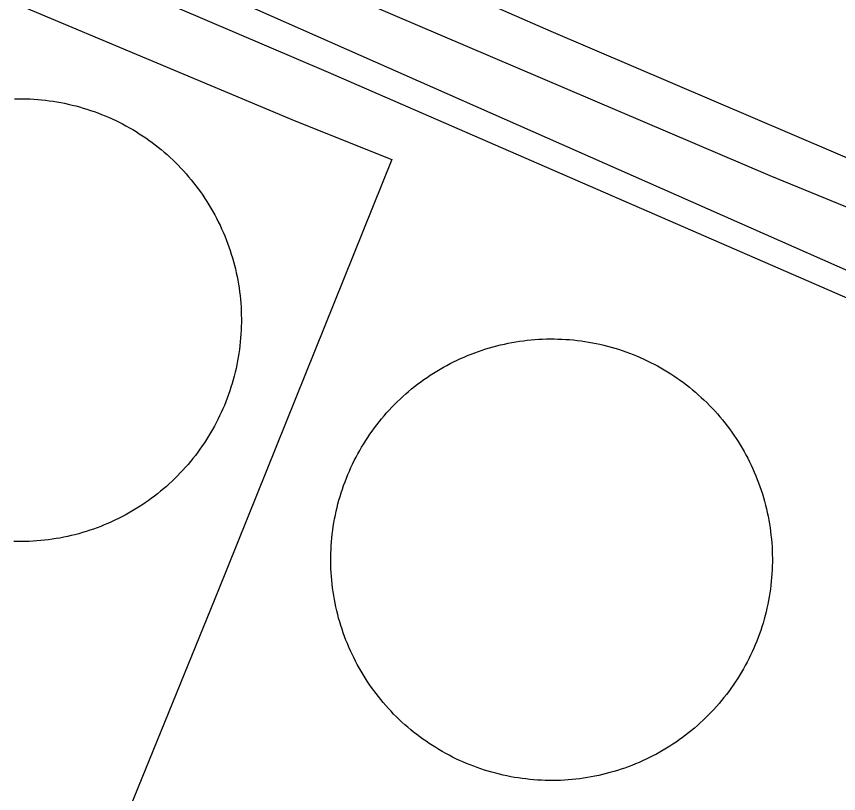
# Model space of a CAD drawing. Extents: x 3715084 to 3753216, y 488173 to 513963.
# Drawn here: x 3720873.7 to 3721076.1, y 500090.7 to 500282 of the extents above; entities that cross this region are included whole.
import ezdxf

# ---------------------------------------------------------------- set-up
doc = ezdxf.new("R2010")
doc.units = 0
for name, color, linetype in [('V-DOMW-TANK', 7, 'Continuous'), ('V-RAIL-TRAK', 7, 'Continuous'), ('V-UTIL-LINE', 7, 'Continuous')]:
    doc.layers.add(name, color=color, linetype=linetype)

msp = doc.modelspace()

# ---------------------------------------------------------------- linework, layer by layer
at = {"layer": 'V-DOMW-TANK'}
for points in [[(3720873.26, 500261.7), (3720874.21, 500261.72), (3720875.16, 500261.71), (3720876.11, 500261.69), (3720877.06, 500261.66)], [(3720877.06, 500261.66), (3720878.01, 500261.61), (3720878.96, 500261.54), (3720879.91, 500261.46), (3720880.85, 500261.35), (3720881.8, 500261.24), (3720882.74, 500261.1), (3720883.68, 500260.95), (3720884.62, 500260.78), (3720885.55, 500260.6), (3720886.48, 500260.4), (3720887.41, 500260.18), (3720888.33, 500259.95), (3720889.25, 500259.7), (3720890.17, 500259.44), (3720891.07, 500259.16), (3720891.98, 500258.86), (3720892.87, 500258.55), (3720893.77, 500258.23), (3720894.66, 500257.88), (3720895.54, 500257.53), (3720896.41, 500257.15), (3720897.28, 500256.76), (3720898.14, 500256.36), (3720899, 500255.94), (3720899.84, 500255.51), (3720900.68, 500255.06), (3720901.51, 500254.59), (3720902.34, 500254.11), (3720903.15, 500253.62), (3720903.96, 500253.12), (3720904.75, 500252.6), (3720905.54, 500252.07), (3720906.32, 500251.52), (3720907.09, 500250.96), (3720907.85, 500250.39), (3720908.6, 500249.8), (3720909.33, 500249.2), (3720910.06, 500248.58), (3720910.78, 500247.96), (3720911.49, 500247.32), (3720912.18, 500246.67), (3720912.86, 500246.01), (3720913.53, 500245.33), (3720914.19, 500244.65), (3720914.84, 500243.95), (3720915.48, 500243.24), (3720916.1, 500242.52), (3720916.71, 500241.79), (3720917.31, 500241.05), (3720917.89, 500240.3), (3720918.46, 500239.54), (3720919.02, 500238.77), (3720919.56, 500237.99), (3720920.09, 500237.2), (3720920.61, 500236.4), (3720921.11, 500235.59), (3720921.6, 500234.78), (3720922.08, 500233.95), (3720922.54, 500233.12), (3720922.98, 500232.28)], [(3720922.98, 500232.28), (3720923.41, 500231.43), (3720923.83, 500230.57), (3720924.23, 500229.71), (3720924.61, 500228.84), (3720924.98, 500227.96), (3720925.33, 500227.08), (3720925.68, 500226.19), (3720926, 500225.29), (3720926.31, 500224.4), (3720926.6, 500223.49), (3720926.88, 500222.58), (3720927.14, 500221.66), (3720927.38, 500220.74), (3720927.61, 500219.82), (3720927.82, 500218.9), (3720928.02, 500217.96), (3720928.2, 500217.03), (3720928.36, 500216.09), (3720928.51, 500215.15), (3720928.64, 500214.21), (3720928.75, 500213.27), (3720928.85, 500212.32), (3720928.93, 500211.37), (3720929, 500210.42), (3720929.04, 500209.47), (3720929.07, 500208.52), (3720929.09, 500207.57), (3720929.09, 500206.62), (3720929.07, 500205.67), (3720929.03, 500204.72), (3720928.98, 500203.77), (3720928.91, 500202.82), (3720928.83, 500201.87), (3720928.73, 500200.92), (3720928.61, 500199.98), (3720928.48, 500199.04), (3720928.32, 500198.1), (3720928.16, 500197.16), (3720927.97, 500196.23), (3720927.77, 500195.3), (3720927.56, 500194.37), (3720927.33, 500193.45), (3720927.08, 500192.53), (3720926.81, 500191.61), (3720926.53, 500190.71), (3720926.24, 500189.8), (3720925.93, 500188.9), (3720925.6, 500188.01), (3720925.26, 500187.12), (3720924.9, 500186.24), (3720924.52, 500185.36), (3720924.14, 500184.49), (3720923.73, 500183.64), (3720923.31, 500182.78), (3720922.88, 500181.93), (3720922.43, 500181.09), (3720921.97, 500180.26), (3720921.49, 500179.44), (3720921, 500178.62), (3720920.49, 500177.82), (3720919.97, 500177.02), (3720919.44, 500176.23), (3720918.89, 500175.46), (3720918.33, 500174.69), (3720917.76, 500173.93), (3720917.17, 500173.18), (3720916.57, 500172.44), (3720915.96, 500171.71), (3720915.33, 500171), (3720914.69, 500170.29), (3720914.04, 500169.6), (3720913.38, 500168.91), (3720912.71, 500168.24), (3720912.02, 500167.58), (3720911.33, 500166.94), (3720910.62, 500166.3), (3720909.9, 500165.68), (3720909.17, 500165.07), (3720908.43, 500164.47), (3720907.68, 500163.89), (3720906.91, 500163.32), (3720906.14, 500162.76), (3720905.36, 500162.21), (3720904.57, 500161.68), (3720903.77, 500161.16), (3720902.97, 500160.66), (3720902.15, 500160.17), (3720901.32, 500159.7), (3720900.49, 500159.24), (3720899.65, 500158.8), (3720898.8, 500158.37), (3720897.95, 500157.95), (3720897.08, 500157.55), (3720896.21, 500157.16), (3720895.34, 500156.8), (3720894.45, 500156.44), (3720893.56, 500156.1), (3720892.67, 500155.78), (3720891.77, 500155.47), (3720890.87, 500155.18)], [(3720958.23, 500175.13), (3720958.7, 500175.95), (3720959.2, 500176.76), (3720959.7, 500177.57), (3720960.22, 500178.36), (3720960.75, 500179.15), (3720961.3, 500179.92), (3720961.86, 500180.69), (3720962.43, 500181.45), (3720963.01, 500182.19), (3720963.61, 500182.93), (3720964.23, 500183.65), (3720964.85, 500184.37), (3720965.49, 500185.07), (3720966.14, 500185.76), (3720966.8, 500186.44), (3720967.47, 500187.11), (3720968.16, 500187.77), (3720968.85, 500188.41), (3720969.56, 500189.04), (3720970.27, 500189.66), (3720971, 500190.27), (3720971.74, 500190.87), (3720972.49, 500191.45), (3720973.25, 500192.02), (3720974.02, 500192.57), (3720974.8, 500193.11), (3720975.59, 500193.64), (3720976.38, 500194.16), (3720977.19, 500194.66), (3720978, 500195.15), (3720978.83, 500195.62), (3720979.66, 500196.07), (3720980.5, 500196.52), (3720981.34, 500196.95), (3720982.2, 500197.36), (3720983.06, 500197.76), (3720983.93, 500198.14), (3720984.8, 500198.51), (3720985.68, 500198.86), (3720986.57, 500199.2), (3720987.46, 500199.52), (3720988.36, 500199.83), (3720989.26, 500200.12), (3720990.17, 500200.39), (3720991.08, 500200.65), (3720992, 500200.9), (3720992.92, 500201.12), (3720993.84, 500201.34), (3720994.77, 500201.53), (3720995.7, 500201.71), (3720996.64, 500201.87), (3720997.58, 500202.02), (3720998.52, 500202.15), (3720999.46, 500202.26), (3721000.4, 500202.35), (3721001.35, 500202.43), (3721002.29, 500202.5), (3721003.24, 500202.54), (3721004.19, 500202.58), (3721005.14, 500202.59)], [(3721005.14, 500202.59), (3721006.09, 500202.59), (3721007.03, 500202.57), (3721007.98, 500202.53), (3721008.93, 500202.48), (3721009.88, 500202.41), (3721010.82, 500202.33), (3721011.77, 500202.22), (3721012.71, 500202.1), (3721013.65, 500201.97), (3721014.58, 500201.82), (3721015.52, 500201.65), (3721016.44, 500201.47), (3721017.37, 500201.27), (3721018.3, 500201.05), (3721019.21, 500200.82), (3721020.13, 500200.57), (3721021.04, 500200.31), (3721021.95, 500200.03), (3721022.85, 500199.73), (3721023.75, 500199.42), (3721024.64, 500199.09), (3721025.52, 500198.75), (3721026.4, 500198.39), (3721027.27, 500198.02), (3721028.14, 500197.63), (3721029, 500197.23), (3721029.85, 500196.81), (3721030.69, 500196.38), (3721031.53, 500195.93), (3721032.36, 500195.47), (3721033.18, 500194.99), (3721033.99, 500194.5), (3721034.79, 500194), (3721035.59, 500193.48), (3721036.37, 500192.94), (3721037.15, 500192.4), (3721037.91, 500191.84), (3721038.67, 500191.26), (3721039.42, 500190.68), (3721040.15, 500190.08), (3721040.88, 500189.47), (3721041.59, 500188.84), (3721042.29, 500188.21), (3721042.98, 500187.56), (3721043.67, 500186.9), (3721044.33, 500186.22), (3721044.99, 500185.54), (3721045.64, 500184.85), (3721046.27, 500184.14), (3721046.89, 500183.42), (3721047.5, 500182.69), (3721048.09, 500181.95), (3721048.67, 500181.2), (3721049.24, 500180.44), (3721049.8, 500179.67), (3721050.34, 500178.9), (3721050.87, 500178.11), (3721051.38, 500177.31), (3721051.89, 500176.51), (3721052.37, 500175.69), (3721052.84, 500174.87), (3721053.3, 500174.04), (3721053.74, 500173.2), (3721054.17, 500172.35), (3721054.58, 500171.5), (3721054.98, 500170.64), (3721055.37, 500169.77), (3721055.73, 500168.9), (3721056.09, 500168.02), (3721056.43, 500167.13), (3721056.75, 500166.24), (3721057.05, 500165.34), (3721057.35, 500164.43), (3721057.62, 500163.53), (3721057.88, 500162.61), (3721058.12, 500161.7), (3721058.35, 500160.78), (3721058.56, 500159.85), (3721058.75, 500158.92), (3721058.93, 500157.99), (3721059.09, 500157.06), (3721059.24, 500156.12), (3721059.37, 500155.18), (3721059.48, 500154.24), (3721059.58, 500153.29), (3721059.66, 500152.35), (3721059.73, 500151.4), (3721059.77, 500150.45), (3721059.8, 500149.51), (3721059.81, 500148.56), (3721059.81, 500147.61), (3721059.79, 500146.66), (3721059.75, 500145.71), (3721059.7, 500144.77), (3721059.63, 500143.82), (3721059.55, 500142.87), (3721059.45, 500141.93), (3721059.33, 500140.99), (3721059.19, 500140.05), (3721059.04, 500139.11)], [(3720987.17, 500097.05), (3720986.28, 500097.38), (3720985.4, 500097.72), (3720984.52, 500098.08), (3720983.65, 500098.45), (3720982.78, 500098.84), (3720981.92, 500099.24), (3720981.07, 500099.66), (3720980.23, 500100.09), (3720979.39, 500100.54), (3720978.56, 500101), (3720977.74, 500101.48), (3720976.93, 500101.97), (3720976.13, 500102.48), (3720975.33, 500102.99), (3720974.55, 500103.53), (3720973.77, 500104.07), (3720973.01, 500104.63), (3720972.25, 500105.21), (3720971.5, 500105.79), (3720970.77, 500106.39), (3720970.04, 500107), (3720969.33, 500107.62), (3720968.63, 500108.26), (3720967.93, 500108.91), (3720967.25, 500109.57), (3720966.58, 500110.24), (3720965.93, 500110.93), (3720965.28, 500111.62), (3720964.65, 500112.33), (3720964.03, 500113.05), (3720963.42, 500113.78), (3720962.83, 500114.52), (3720962.24, 500115.27), (3720961.68, 500116.03), (3720961.12, 500116.79), (3720960.58, 500117.57), (3720960.05, 500118.36), (3720959.54, 500119.16), (3720959.04, 500119.97), (3720958.55, 500120.78), (3720958.08, 500121.6), (3720957.62, 500122.43), (3720957.18, 500123.27), (3720956.75, 500124.12), (3720956.33, 500124.97), (3720955.94, 500125.83), (3720955.55, 500126.7), (3720955.19, 500127.58), (3720954.83, 500128.46), (3720954.49, 500129.34), (3720954.17, 500130.23), (3720953.87, 500131.13), (3720953.58, 500132.04), (3720953.3, 500132.94), (3720953.04, 500133.86), (3720952.8, 500134.77), (3720952.57, 500135.69), (3720952.36, 500136.62), (3720952.17, 500137.55), (3720951.99, 500138.48), (3720951.83, 500139.41), (3720951.68, 500140.35), (3720951.55, 500141.29), (3720951.44, 500142.23), (3720951.34, 500143.18), (3720951.26, 500144.12), (3720951.2, 500145.07), (3720951.15, 500146.02), (3720951.12, 500146.96), (3720951.1, 500147.91), (3720951.11, 500148.86), (3720951.13, 500149.81), (3720951.16, 500150.76), (3720951.22, 500151.71), (3720951.29, 500152.65), (3720951.37, 500153.6), (3720951.47, 500154.54), (3720951.59, 500155.48), (3720951.72, 500156.42), (3720951.88, 500157.35), (3720952.04, 500158.29), (3720952.23, 500159.22), (3720952.43, 500160.15), (3720952.64, 500161.07), (3720952.87, 500161.99), (3720953.12, 500162.91), (3720953.39, 500163.82), (3720953.67, 500164.72), (3720953.96, 500165.63), (3720954.27, 500166.52), (3720954.6, 500167.41), (3720954.94, 500168.3), (3720955.3, 500169.18), (3720955.67, 500170.05), (3720956.06, 500170.91), (3720956.46, 500171.77), (3720956.88, 500172.62), (3720957.32, 500173.47), (3720957.77, 500174.3), (3720958.23, 500175.13)], [(3720890.87, 500155.18), (3720889.95, 500154.9), (3720889.04, 500154.64), (3720888.12, 500154.4), (3720887.2, 500154.17), (3720886.27, 500153.96), (3720885.34, 500153.76), (3720884.4, 500153.58), (3720883.47, 500153.42), (3720882.53, 500153.27), (3720881.58, 500153.14), (3720880.64, 500153.02), (3720879.69, 500152.93), (3720878.74, 500152.85), (3720877.79, 500152.78), (3720876.84, 500152.73), (3720875.89, 500152.7), (3720874.94, 500152.69), (3720873.99, 500152.69), (3720873.04, 500152.71)], [(3721059.04, 500139.11), (3721058.88, 500138.18), (3721058.69, 500137.25), (3721058.49, 500136.32), (3721058.28, 500135.4), (3721058.04, 500134.48), (3721057.8, 500133.56), (3721057.53, 500132.65), (3721057.25, 500131.74), (3721056.96, 500130.84), (3721056.65, 500129.95), (3721056.32, 500129.06), (3721055.98, 500128.17), (3721055.62, 500127.29), (3721055.25, 500126.42), (3721054.86, 500125.56), (3721054.45, 500124.7), (3721054.04, 500123.85), (3721053.6, 500123), (3721053.16, 500122.16), (3721052.69, 500121.34), (3721052.22, 500120.52), (3721051.73, 500119.71), (3721051.22, 500118.9), (3721050.7, 500118.11), (3721050.17, 500117.32), (3721049.62, 500116.55), (3721049.06, 500115.78), (3721048.49, 500115.03), (3721047.9, 500114.28), (3721047.3, 500113.54), (3721046.69, 500112.82), (3721046.07, 500112.1), (3721045.43, 500111.4), (3721044.79, 500110.71), (3721044.12, 500110.03), (3721043.45, 500109.36), (3721042.77, 500108.7), (3721042.07, 500108.06), (3721041.36, 500107.42), (3721040.64, 500106.8), (3721039.92, 500106.2), (3721039.18, 500105.6), (3721038.43, 500105.02), (3721037.67, 500104.45), (3721036.9, 500103.9), (3721036.12, 500103.35), (3721035.33, 500102.83), (3721034.54, 500102.31), (3721033.73, 500101.81), (3721032.92, 500101.32), (3721032.09, 500100.85), (3721031.26, 500100.39), (3721030.42, 500099.95), (3721029.58, 500099.52), (3721028.72, 500099.11), (3721027.86, 500098.71), (3721026.99, 500098.33), (3721026.12, 500097.96), (3721025.24, 500097.61), (3721024.35, 500097.27), (3721023.46, 500096.95), (3721022.56, 500096.64), (3721021.66, 500096.35), (3721020.75, 500096.08), (3721019.84, 500095.82), (3721018.92, 500095.57), (3721018, 500095.35), (3721017.08, 500095.14), (3721016.15, 500094.94), (3721015.22, 500094.76), (3721014.28, 500094.6), (3721013.34, 500094.46), (3721012.4, 500094.33), (3721011.46, 500094.21), (3721010.52, 500094.11), (3721009.57, 500094.04), (3721008.62, 500093.97), (3721007.68, 500093.92), (3721006.73, 500093.89), (3721005.78, 500093.88), (3721004.83, 500093.88), (3721003.88, 500093.9), (3721002.94, 500093.94), (3721001.99, 500093.99), (3721001.04, 500094.06), (3721000.1, 500094.15), (3720999.16, 500094.25), (3720998.21, 500094.36), (3720997.27, 500094.5), (3720996.34, 500094.65), (3720995.41, 500094.82), (3720994.47, 500095), (3720993.55, 500095.2), (3720992.62, 500095.42), (3720991.71, 500095.65), (3720990.79, 500095.9), (3720989.88, 500096.16), (3720988.97, 500096.44), (3720988.07, 500096.74), (3720987.17, 500097.05)]]:
    msp.add_lwpolyline(points, dxfattribs=at)
at = {"layer": 'V-RAIL-TRAK'}
for points in [[(3721727.73, 499965.45), (3721594.43, 500023.82), (3721516.66, 500056.17), (3721487.08, 500069.14), (3721415.66, 500100.26), (3721296.46, 500152.58), (3721188.2, 500198.79), (3721105.39, 500235.56), (3721005.32, 500278.31), (3720868.83, 500337.97), (3720774.22, 500378.12), (3720637.3, 500436.87), (3720532.24, 500481.33), (3720464.9, 500511.18), (3720436.22, 500524.17)], [(3720427.76, 500494.68), (3720559.71, 500436.29), (3720723.91, 500366.79), (3720822.19, 500323.09), (3720950.47, 500268.24), (3721091.5, 500206.87), (3721241.18, 500141.6), (3721379.46, 500082.43), (3721458.62, 500047.84), (3721468.17, 500043.97), (3721478.62, 500039.65), (3721492.26, 500034.5), (3721558.47, 500016.81), (3721619.69, 500000.39), (3721666.87, 499986.4), (3721727.73, 499965.45), (3721747.27, 499958.15), (3721765.05, 499948.57), (3721795.12, 499932.9), (3721829.84, 499910.55), (3721869.14, 499884.23)]]:
    msp.add_lwpolyline(points, dxfattribs=at)
at = {"layer": 'V-UTIL-LINE'}
for points in [[(3720379.99, 500537.55), (3720512.38, 500479.62), (3720697.11, 500398.77), (3720872.26, 500322.71), (3721059.21, 500242.81), (3721092.87, 500229.01), (3721086.35, 500215.8), (3720908.44, 500294.52), (3720738.71, 500370.24), (3720563.52, 500447.66), (3720484.84, 500480.9), (3720424.1, 500506.94), (3720377.03, 500527.12), (3720379.99, 500537.55)], [(3720494.89, 500446.19), (3720622.68, 500393.14), (3720701.39, 500358.54), (3720838.77, 500299.8), (3720942.47, 500256.21), (3720966.11, 500246.74), (3720923.46, 500140.8), (3720879.94, 500033.95)]]:
    msp.add_lwpolyline(points, dxfattribs=at)

doc.saveas('drawing.dxf')
